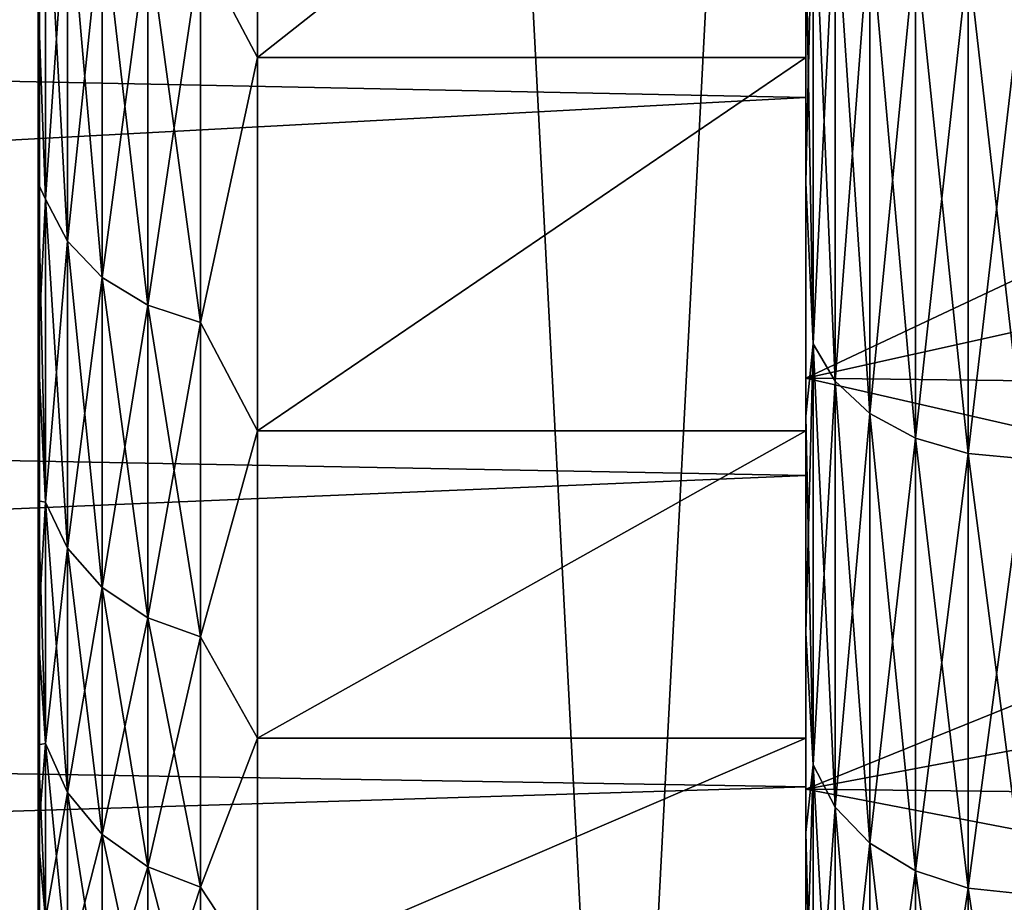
# Model space of a CAD drawing. Header units: metres. Extents: x -109 to 109, y -78 to 121.
# Tile 294 of 656: x -85.217 to -84.319, y 100.369 to 101.173. Entities that reach past the tile are written whole.
import ezdxf

# ---------------------------------------------------------------- set-up
doc = ezdxf.new("R2010")
doc.units = ezdxf.units.M
doc.layers.add('solid_508554_SW0001', color=7, linetype='CONTINUOUS')

msp = doc.modelspace()

# ---------------------------------------------------------------- linework, layer by layer
at = {"layer": 'solid_508554_SW0001'}
for points in [[(-86.160873, 109.825623, -23.301292), (-86.160873, 89.525627, -23.301289), (-85.198685, 89.525627, -22.339108)], [(-86.160873, 109.825623, -23.301292), (-85.198685, 89.525627, -22.339108), (-85.198708, 109.825623, -22.339127)], [(-85.198708, 109.825623, -41.660873), (-85.198685, 89.525627, -41.660892), (-86.160873, 89.525627, -40.698711)], [(-85.198708, 109.825623, -41.660873), (-86.160873, 89.525627, -40.698711), (-86.160873, 109.825623, -40.698708)], [(-85.198708, 109.825623, -22.339127), (-85.198685, 89.525627, -22.339108), (-84.141197, 89.525627, -21.482773)], [(-85.198708, 109.825623, -22.339127), (-84.141197, 89.525627, -21.482773), (-84.141228, 109.825623, -21.482794)], [(-84.141228, 109.825623, -42.517204), (-85.198685, 89.525627, -41.660892), (-85.198708, 109.825623, -41.660873)], [(-84.141228, 109.825623, -42.517204), (-84.141197, 89.525627, -42.517227), (-85.198685, 89.525627, -41.660892)], [(-85.051765, 101.237373, -34.788254), (-85, 101.532829, -35.064056), (-85, 101.138824, -34.696083)], [(-85.051765, 101.237373, -29.211746), (-85, 101.138824, -29.303917), (-85, 101.532829, -28.935944)], [(-85, 101.532829, -28.935944), (-85, 101.138824, -29.303917), (-84.5, 101.532822, -28.935944)], [(-85, 101.138824, -34.696083), (-85, 101.532829, -35.064056), (-84.5, 101.532822, -35.064056)], [(-85, 101.138824, -29.303917), (-84.5, 101.138817, -29.303919), (-84.5, 101.532822, -28.935944)], [(-85, 101.138824, -34.696083), (-84.5, 101.532822, -35.064056), (-84.5, 101.138817, -34.696079)], [(-84.5, 101.532822, -35.064056), (-84.5, 101.501289, -35.102856), (-84.5, 101.138817, -34.696079)], [(-84.5, 101.138817, -29.303919), (-84.5, 101.501289, -28.897144), (-84.5, 101.532822, -28.935944)], [(-89.188416, 101.197914, -34.829144), (-84.5, 101.102295, -34.730225), (-84.5, 101.501289, -35.102856)], [(-89.188416, 101.197922, -29.170851), (-84.5, 101.501289, -28.897144), (-84.5, 101.102295, -29.269775)], [(-84.5, 101.138817, -34.696079), (-84.5, 101.501289, -35.102856), (-84.5, 101.102295, -34.730225)], [(-84.5, 101.138817, -29.303919), (-84.5, 101.102295, -29.269775), (-84.5, 101.501289, -28.897144)], [(-85.193237, 101.337517, -29.31189), (-85.199997, 101.192017, -29.543749), (-85.193237, 101.009644, -29.685757)], [(-85.193237, 101.009644, -34.314243), (-85.199997, 101.192024, -34.456253), (-85.193237, 101.337517, -34.68811)], [(-85.193237, 101.337517, -34.68811), (-85.173286, 101.30336, -34.722263), (-85.173286, 100.971321, -34.343647)], [(-85.193237, 101.009644, -34.314243), (-85.193237, 101.337517, -34.68811), (-85.173286, 100.971321, -34.343647)], [(-85.193237, 101.337517, -29.31189), (-85.193237, 101.009644, -29.685757), (-85.173286, 101.30336, -29.277735)], [(-84.49324, 101.315689, -35.531662), (-84.5, 101.251694, -35.415447), (-84.5, 101.024818, -35.217937)], [(-84.49324, 101.315689, -35.531662), (-84.5, 101.024818, -35.217937), (-84.49324, 100.877899, -35.147728)], [(-84.49324, 100.877899, -28.85227), (-84.5, 101.251694, -28.584555), (-84.49324, 101.315689, -28.468338)], [(-84.49324, 101.315689, -28.468338), (-84.473282, 101.286285, -28.430017), (-84.473282, 100.843742, -28.818115)], [(-84.49324, 100.877899, -28.85227), (-84.49324, 101.315689, -28.468338), (-84.473282, 100.843742, -28.818115)], [(-84.49324, 101.315689, -35.531662), (-84.49324, 100.877899, -35.147728), (-84.473282, 101.286285, -35.569981)], [(-85.193237, 101.009644, -29.685757), (-85.173286, 100.971321, -29.656351), (-85.173286, 101.30336, -29.277735)], [(-85.173286, 101.30336, -34.722263), (-85.141495, 101.274025, -34.751598), (-85.141495, 100.938416, -34.3689)], [(-85.173286, 100.971321, -34.343647), (-85.173286, 101.30336, -34.722263), (-85.141495, 100.938416, -34.3689)], [(-85.173286, 101.30336, -29.277735), (-85.173286, 100.971321, -29.656351), (-85.141495, 101.274025, -29.248402)], [(-84.5, 101.280403, -35.374348), (-84.5, 100.846489, -34.969105), (-84.5, 101.251694, -35.415447)], [(-84.5, 101.280403, -28.625652), (-84.5, 101.251694, -28.584555), (-84.5, 101.024811, -28.782063)], [(-84.5, 100.846489, -29.030897), (-84.5, 101.280403, -28.625652), (-84.5, 101.024811, -28.782063)], [(-83.599998, 101.270432, -28.633787), (-84.5, 101.280403, -28.625652), (-84.5, 100.846489, -29.030897)], [(-83.599998, 101.046196, -35.169464), (-84.5, 100.846489, -34.969105), (-84.5, 101.280403, -35.374348)], [(-83.599998, 101.270432, -35.366215), (-83.599998, 101.046196, -35.169464), (-84.5, 101.280403, -35.374348)], [(-84.49324, 100.877899, -35.147728), (-84.473282, 100.843742, -35.181885), (-84.473282, 101.286285, -35.569981)], [(-84.473282, 101.286285, -28.430017), (-84.441498, 101.261032, -28.397106), (-84.441498, 100.814407, -28.788782)], [(-84.473282, 100.843742, -28.818115), (-84.473282, 101.286285, -28.430017), (-84.441498, 100.814407, -28.788782)], [(-84.473282, 101.286285, -35.569981), (-84.473282, 100.843742, -35.181885), (-84.441498, 101.261032, -35.602894)], [(-85.173286, 100.971321, -29.656351), (-85.141495, 100.938416, -29.631098), (-85.141495, 101.274025, -29.248402)], [(-85.141495, 101.274025, -34.751598), (-85.100044, 101.251518, -34.774105), (-85.100044, 100.913162, -34.388279)], [(-85.141495, 100.938416, -34.3689), (-85.141495, 101.274025, -34.751598), (-85.100044, 100.913162, -34.388279)], [(-85.141495, 101.274025, -29.248402), (-85.141495, 100.938416, -29.631098), (-85.100044, 101.251518, -29.225893)], [(-83.599998, 101.046196, -28.830536), (-83.599998, 101.270432, -28.633787), (-84.5, 100.846489, -29.030897)], [(-84.473282, 100.843742, -35.181885), (-84.441498, 100.814407, -35.211216), (-84.441498, 101.261032, -35.602894)], [(-84.441498, 101.261032, -28.397106), (-84.400047, 101.241653, -28.371853), (-84.400047, 100.791901, -28.766273)], [(-84.441498, 100.814407, -28.788782), (-84.441498, 101.261032, -28.397106), (-84.400047, 100.791901, -28.766273)], [(-84.441498, 101.261032, -35.602894), (-84.441498, 100.814407, -35.211216), (-84.400047, 101.241653, -35.628147)], [(-85.141495, 100.938416, -29.631098), (-85.100044, 100.913162, -29.611719), (-85.100044, 101.251518, -29.225893)], [(-85.100044, 101.251518, -34.774105), (-85.051765, 101.237373, -34.788254), (-85.051765, 100.897285, -34.400459)], [(-85.100044, 100.913162, -34.388279), (-85.100044, 101.251518, -34.774105), (-85.051765, 100.897285, -34.400459)], [(-85.100044, 101.251518, -29.225893), (-85.100044, 100.913162, -29.611719), (-85.051765, 101.237373, -29.211746)], [(-84.5, 100.846489, -34.969105), (-84.5, 101.024818, -35.217937), (-84.5, 101.251694, -35.415447)], [(-84.49324, 100.877899, -28.85227), (-84.5, 101.024811, -28.782063), (-84.5, 101.251694, -28.584555)], [(-85.100044, 100.913162, -29.611719), (-85.051765, 100.897285, -29.599541), (-85.051765, 101.237373, -29.211746)], [(-85.051765, 100.897285, -34.400459), (-85.051765, 101.237373, -34.788254), (-85, 101.138824, -34.696083)], [(-85.051765, 101.237373, -29.211746), (-85.051765, 100.897285, -29.599541), (-85, 101.138824, -29.303917)], [(-84.441498, 100.814407, -35.211216), (-84.400047, 100.791901, -35.233727), (-84.400047, 101.241653, -35.628147)], [(-84.400047, 101.241653, -28.371853), (-84.351761, 101.229469, -28.355982), (-84.351761, 100.777756, -28.752127)], [(-84.400047, 100.791901, -28.766273), (-84.400047, 101.241653, -28.371853), (-84.351761, 100.777756, -28.752127)], [(-84.400047, 101.241653, -35.628147), (-84.400047, 100.791901, -35.233727), (-84.351761, 101.229469, -35.64402)], [(-84.400047, 100.791901, -35.233727), (-84.351761, 100.777756, -35.247871), (-84.351761, 101.229469, -35.64402)], [(-84.351761, 101.229469, -28.355982), (-84.300003, 101.225327, -28.350574), (-84.300003, 100.772934, -28.747309)], [(-84.351761, 100.777756, -28.752127), (-84.351761, 101.229469, -28.355982), (-84.300003, 100.772934, -28.747309)], [(-84.351761, 101.229469, -35.64402), (-84.351761, 100.777756, -35.247871), (-84.300003, 101.225327, -35.649426)], [(-84.351761, 100.777756, -35.247871), (-84.300003, 100.772934, -35.252689), (-84.300003, 101.225327, -35.649426)], [(-89.27124, 100.84687, -29.571934), (-89.188416, 101.197922, -29.170851), (-84.5, 101.102295, -29.269775)], [(-89.188416, 101.197914, -34.829144), (-89.27124, 100.846863, -34.428062), (-84.5, 101.102295, -34.730225)], [(-85.199997, 101.192024, -34.456253), (-85.199997, 101.023972, -34.247791), (-85.199997, 101.192017, -29.543749)], [(-85.193237, 101.009644, -34.314243), (-85.199997, 101.023972, -34.247791), (-85.199997, 101.192024, -34.456253)], [(-85.199997, 101.023972, -34.247791), (-85.199997, 101.023972, -29.752209), (-85.199997, 101.192017, -29.543749)], [(-85.193237, 101.009644, -29.685757), (-85.199997, 101.192017, -29.543749), (-85.199997, 101.023972, -29.752209)], [(-85.051765, 100.897285, -34.400459), (-85, 101.138824, -34.696083), (-85, 100.798592, -34.277885)], [(-85.051765, 100.897285, -29.599541), (-85, 100.798592, -29.722115), (-85, 101.138824, -29.303917)], [(-85, 101.138824, -29.303917), (-85, 100.798592, -29.722115), (-84.5, 101.138817, -29.303919)], [(-85, 100.798592, -34.277885), (-85, 101.138824, -34.696083), (-84.5, 101.138817, -34.696079)], [(-85, 100.798592, -29.722115), (-84.5, 100.798592, -29.722118), (-84.5, 101.138817, -29.303919)], [(-85, 100.798592, -34.277885), (-84.5, 101.138817, -34.696079), (-84.5, 100.798592, -34.277882)], [(-84.5, 101.138817, -34.696079), (-84.5, 101.102295, -34.730225), (-84.5, 100.798592, -34.277882)], [(-84.5, 100.798592, -29.722118), (-84.5, 101.102295, -29.269775), (-84.5, 101.138817, -29.303919)], [(-89.27124, 100.846863, -34.428062), (-84.5, 100.757759, -34.306732), (-84.5, 101.102295, -34.730225)], [(-89.27124, 100.84687, -29.571934), (-84.5, 101.102295, -29.269775), (-84.5, 100.757759, -29.693266)], [(-84.5, 100.798592, -34.277882), (-84.5, 101.102295, -34.730225), (-84.5, 100.757759, -34.306732)], [(-84.5, 100.798592, -29.722118), (-84.5, 100.757759, -29.693266), (-84.5, 101.102295, -29.269775)], [(-83.599998, 100.835976, -29.042192), (-83.599998, 101.046196, -28.830536), (-84.5, 100.846489, -29.030897)], [(-83.599998, 101.046196, -35.169464), (-83.599998, 100.835976, -34.957809), (-84.5, 100.846489, -34.969105)], [(-85.199997, 100.871231, -34.027878), (-85.199997, 100.871231, -29.972124), (-85.199997, 101.023972, -29.752209)], [(-85.193237, 101.009644, -29.685757), (-85.199997, 101.023972, -29.752209), (-85.199997, 100.871231, -29.972124)], [(-85.199997, 101.023972, -34.247791), (-85.199997, 100.871231, -34.027878), (-85.199997, 101.023972, -29.752209)], [(-85.193237, 100.733376, -33.90078), (-85.199997, 100.871231, -34.027878), (-85.199997, 101.023972, -34.247791)], [(-85.193237, 100.733376, -33.90078), (-85.199997, 101.023972, -34.247791), (-85.193237, 101.009644, -34.314243)], [(-84.5, 100.846489, -34.969105), (-84.5, 100.811989, -35.005413), (-84.5, 101.024818, -35.217937)], [(-84.49324, 100.877899, -35.147728), (-84.5, 101.024818, -35.217937), (-84.5, 100.811989, -35.005413)], [(-84.5, 100.846489, -29.030897), (-84.5, 101.024811, -28.782063), (-84.5, 100.811981, -28.994589)], [(-84.49324, 100.877899, -28.85227), (-84.5, 100.811981, -28.994589), (-84.5, 101.024811, -28.782063)], [(-85.193237, 101.009644, -29.685757), (-85.199997, 100.871231, -29.972124), (-85.193237, 100.733376, -30.099218)], [(-85.193237, 101.009644, -34.314243), (-85.173286, 100.971321, -34.343647), (-85.173286, 100.691544, -33.924931)], [(-85.193237, 100.733376, -33.90078), (-85.193237, 101.009644, -34.314243), (-85.173286, 100.691544, -33.924931)], [(-85.193237, 101.009644, -29.685757), (-85.193237, 100.733376, -30.099218), (-85.173286, 100.971321, -29.656351)], [(-85.193237, 100.733376, -30.099218), (-85.173286, 100.691544, -30.075068), (-85.173286, 100.971321, -29.656351)], [(-85.173286, 100.971321, -34.343647), (-85.141495, 100.938416, -34.3689), (-85.141495, 100.655617, -33.945675)], [(-85.173286, 100.691544, -33.924931), (-85.173286, 100.971321, -34.343647), (-85.141495, 100.655617, -33.945675)], [(-85.173286, 100.971321, -29.656351), (-85.173286, 100.691544, -30.075068), (-85.141495, 100.938416, -29.631098)], [(-85.173286, 100.691544, -30.075068), (-85.141495, 100.655617, -30.054327), (-85.141495, 100.938416, -29.631098)], [(-85.141495, 100.938416, -34.3689), (-85.100044, 100.913162, -34.388279), (-85.100044, 100.628052, -33.96159)], [(-85.141495, 100.655617, -33.945675), (-85.141495, 100.938416, -34.3689), (-85.100044, 100.628052, -33.96159)], [(-85.141495, 100.938416, -29.631098), (-85.141495, 100.655617, -30.054327), (-85.100044, 100.913162, -29.611719)], [(-85.141495, 100.655617, -30.054327), (-85.100044, 100.628052, -30.03841), (-85.100044, 100.913162, -29.611719)], [(-85.100044, 100.913162, -34.388279), (-85.051765, 100.897285, -34.400459), (-85.051765, 100.610725, -33.971592)], [(-85.100044, 100.628052, -33.96159), (-85.100044, 100.913162, -34.388279), (-85.051765, 100.610725, -33.971592)], [(-85.100044, 100.913162, -29.611719), (-85.100044, 100.628052, -30.03841), (-85.051765, 100.897285, -29.599541)], [(-85.100044, 100.628052, -30.03841), (-85.051765, 100.610725, -30.028408), (-85.051765, 100.897285, -29.599541)], [(-85.051765, 100.610725, -33.971592), (-85.051765, 100.897285, -34.400459), (-85, 100.798592, -34.277885)], [(-85.051765, 100.897285, -29.599541), (-85.051765, 100.610725, -30.028408), (-85, 100.798592, -29.722115)], [(-84.49324, 100.877899, -35.147728), (-84.5, 100.811989, -35.005413), (-84.5, 100.614204, -34.778889)], [(-84.49324, 100.877899, -35.147728), (-84.5, 100.614204, -34.778889), (-84.49324, 100.493965, -34.709938)], [(-84.49324, 100.493965, -29.290062), (-84.5, 100.811981, -28.994589), (-84.49324, 100.877899, -28.85227)], [(-84.49324, 100.877899, -28.85227), (-84.473282, 100.843742, -28.818115), (-84.473282, 100.455643, -29.260656)], [(-84.49324, 100.493965, -29.290062), (-84.49324, 100.877899, -28.85227), (-84.473282, 100.455643, -29.260656)], [(-84.49324, 100.877899, -35.147728), (-84.49324, 100.493965, -34.709938), (-84.473282, 100.843742, -35.181885)], [(-85.199997, 100.734573, -33.797626), (-85.199997, 100.734573, -30.202375), (-85.199997, 100.871231, -29.972124)], [(-85.193237, 100.733376, -30.099218), (-85.199997, 100.871231, -29.972124), (-85.199997, 100.734573, -30.202375)], [(-85.199997, 100.871231, -34.027878), (-85.199997, 100.734573, -33.797626), (-85.199997, 100.871231, -29.972124)], [(-85.193237, 100.733376, -33.90078), (-85.199997, 100.734573, -33.797626), (-85.199997, 100.871231, -34.027878)], [(-89.347313, 100.553818, -30.013409), (-89.27124, 100.84687, -29.571934), (-84.5, 100.757759, -29.693266)], [(-89.27124, 100.846863, -34.428062), (-89.347313, 100.553818, -33.986588), (-84.5, 100.757759, -34.306732)], [(-84.5, 100.846489, -34.969105), (-84.5, 100.471802, -34.508549), (-84.5, 100.811989, -35.005413)], [(-84.5, 100.846489, -29.030897), (-84.5, 100.811981, -28.994589), (-84.5, 100.614204, -29.221115)], [(-84.5, 100.471802, -29.491449), (-84.5, 100.846489, -29.030897), (-84.5, 100.614204, -29.221115)], [(-83.599998, 100.835976, -29.042192), (-84.5, 100.846489, -29.030897), (-84.5, 100.471802, -29.491449)], [(-83.599998, 100.640755, -34.732246), (-84.5, 100.471802, -34.508549), (-84.5, 100.846489, -34.969105)], [(-83.599998, 100.835976, -34.957809), (-83.599998, 100.640755, -34.732246), (-84.5, 100.846489, -34.969105)], [(-84.49324, 100.493965, -34.709938), (-84.473282, 100.455643, -34.739342), (-84.473282, 100.843742, -35.181885)], [(-84.473282, 100.843742, -28.818115), (-84.441498, 100.814407, -28.788782), (-84.441498, 100.422729, -29.235403)], [(-84.473282, 100.455643, -29.260656), (-84.473282, 100.843742, -28.818115), (-84.441498, 100.422729, -29.235403)], [(-84.473282, 100.843742, -35.181885), (-84.473282, 100.455643, -34.739342), (-84.441498, 100.814407, -35.211216)], [(-83.599998, 100.640755, -29.267756), (-83.599998, 100.835976, -29.042192), (-84.5, 100.471802, -29.491449)], [(-84.473282, 100.455643, -34.739342), (-84.441498, 100.422729, -34.764599), (-84.441498, 100.814407, -35.211216)], [(-84.441498, 100.814407, -28.788782), (-84.400047, 100.791901, -28.766273), (-84.400047, 100.397476, -29.216024)], [(-84.441498, 100.422729, -29.235403), (-84.441498, 100.814407, -28.788782), (-84.400047, 100.397476, -29.216024)], [(-84.441498, 100.814407, -35.211216), (-84.441498, 100.422729, -34.764599), (-84.400047, 100.791901, -35.233727)], [(-84.5, 100.471802, -34.508549), (-84.5, 100.614204, -34.778889), (-84.5, 100.811989, -35.005413)], [(-84.49324, 100.493965, -29.290062), (-84.5, 100.614204, -29.221115), (-84.5, 100.811981, -28.994589)], [(-85.051765, 100.610725, -33.971592), (-85, 100.798592, -34.277885), (-85, 100.518478, -33.817257)], [(-85.051765, 100.610725, -30.028408), (-85, 100.518478, -30.182745), (-85, 100.798592, -29.722115)], [(-85, 100.518478, -30.182745), (-84.5, 100.518478, -30.182747), (-84.5, 100.798592, -29.722118)], [(-85, 100.798592, -29.722115), (-85, 100.518478, -30.182745), (-84.5, 100.798592, -29.722118)], [(-85, 100.518478, -33.817257), (-84.5, 100.798592, -34.277882), (-84.5, 100.518478, -33.817253)], [(-85, 100.518478, -33.817257), (-85, 100.798592, -34.277885), (-84.5, 100.798592, -34.277882)], [(-84.5, 100.798592, -34.277882), (-84.5, 100.757759, -34.306732), (-84.5, 100.518478, -33.817253)], [(-84.5, 100.518478, -30.182747), (-84.5, 100.757759, -29.693266), (-84.5, 100.798592, -29.722118)], [(-84.441498, 100.422729, -34.764599), (-84.400047, 100.397476, -34.783974), (-84.400047, 100.791901, -35.233727)], [(-84.400047, 100.791901, -28.766273), (-84.351761, 100.777756, -28.752127), (-84.351761, 100.381607, -29.203846)], [(-84.400047, 100.397476, -29.216024), (-84.400047, 100.791901, -28.766273), (-84.351761, 100.381607, -29.203846)], [(-84.400047, 100.791901, -35.233727), (-84.400047, 100.397476, -34.783974), (-84.351761, 100.777756, -35.247871)], [(-84.400047, 100.397476, -34.783974), (-84.351761, 100.381607, -34.796154), (-84.351761, 100.777756, -35.247871)], [(-84.351761, 100.777756, -28.752127), (-84.300003, 100.772934, -28.747309), (-84.300003, 100.376198, -29.199697)], [(-84.351761, 100.381607, -29.203846), (-84.351761, 100.777756, -28.752127), (-84.300003, 100.376198, -29.199697)], [(-84.351761, 100.777756, -35.247871), (-84.351761, 100.381607, -34.796154), (-84.300003, 100.772934, -35.252689)], [(-84.351761, 100.381607, -34.796154), (-84.300003, 100.376198, -34.800301), (-84.300003, 100.772934, -35.252689)], [(-89.347313, 100.553818, -33.986588), (-84.5, 100.474091, -33.840271), (-84.5, 100.757759, -34.306732)], [(-89.347313, 100.553818, -30.013409), (-84.5, 100.757759, -29.693266), (-84.5, 100.474091, -30.159729)], [(-84.5, 100.518478, -33.817253), (-84.5, 100.757759, -34.306732), (-84.5, 100.474091, -33.840271)], [(-84.5, 100.518478, -30.182747), (-84.5, 100.474091, -30.159729), (-84.5, 100.757759, -29.693266)], [(-85.199997, 100.614693, -33.558208), (-85.199997, 100.614685, -30.441793), (-85.199997, 100.734573, -30.202375)], [(-85.193237, 100.733376, -30.099218), (-85.199997, 100.734573, -30.202375), (-85.199997, 100.614685, -30.441793)], [(-85.199997, 100.734573, -33.797626), (-85.199997, 100.614693, -33.558208), (-85.199997, 100.734573, -30.202375)], [(-85.193237, 100.513443, -33.454796), (-85.199997, 100.614693, -33.558208), (-85.199997, 100.734573, -33.797626)], [(-85.193237, 100.513443, -33.454796), (-85.199997, 100.734573, -33.797626), (-85.193237, 100.733376, -33.90078)], [(-85.193237, 100.733376, -30.099218), (-85.199997, 100.614685, -30.441793), (-85.193237, 100.513443, -30.545206)], [(-85.193237, 100.733376, -33.90078), (-85.173286, 100.691544, -33.924931), (-85.173286, 100.468819, -33.473278)], [(-85.193237, 100.513443, -33.454796), (-85.193237, 100.733376, -33.90078), (-85.173286, 100.468819, -33.473278)], [(-85.193237, 100.733376, -30.099218), (-85.193237, 100.513443, -30.545206), (-85.173286, 100.691544, -30.075068)], [(-85.193237, 100.513443, -30.545206), (-85.173286, 100.468819, -30.52672), (-85.173286, 100.691544, -30.075068)], [(-85.173286, 100.691544, -33.924931), (-85.141495, 100.655617, -33.945675), (-85.141495, 100.430489, -33.489155)], [(-85.173286, 100.468819, -33.473278), (-85.173286, 100.691544, -33.924931), (-85.141495, 100.430489, -33.489155)], [(-85.173286, 100.691544, -30.075068), (-85.173286, 100.468819, -30.52672), (-85.141495, 100.655617, -30.054327)], [(-85.173286, 100.468819, -30.52672), (-85.141495, 100.430489, -30.510845), (-85.141495, 100.655617, -30.054327)], [(-85.141495, 100.655617, -33.945675), (-85.100044, 100.628052, -33.96159), (-85.100044, 100.401085, -33.501335)], [(-85.141495, 100.430489, -33.489155), (-85.141495, 100.655617, -33.945675), (-85.100044, 100.401085, -33.501335)], [(-85.141495, 100.655617, -30.054327), (-85.141495, 100.430489, -30.510845), (-85.100044, 100.628052, -30.03841)], [(-83.599998, 100.461456, -29.50617), (-83.599998, 100.640755, -29.267756), (-84.5, 100.471802, -29.491449)], [(-83.599998, 100.640755, -34.732246), (-83.599998, 100.461456, -34.493832), (-84.5, 100.471802, -34.508549)], [(-85.141495, 100.430489, -30.510845), (-85.100044, 100.401085, -30.498665), (-85.100044, 100.628052, -30.03841)], [(-85.100044, 100.628052, -33.96159), (-85.051765, 100.610725, -33.971592), (-85.051765, 100.382599, -33.508991)], [(-85.100044, 100.401085, -33.501335), (-85.100044, 100.628052, -33.96159), (-85.051765, 100.382599, -33.508991)], [(-85.100044, 100.628052, -30.03841), (-85.100044, 100.401085, -30.498665), (-85.051765, 100.610725, -30.028408)], [(-85.199997, 100.614693, -33.558208), (-85.199997, 100.512199, -33.310841), (-85.199997, 100.614685, -30.441793)], [(-85.193237, 100.513443, -33.454796), (-85.199997, 100.512199, -33.310841), (-85.199997, 100.614693, -33.558208)], [(-85.199997, 100.512199, -33.310841), (-85.199997, 100.512192, -30.689161), (-85.199997, 100.614685, -30.441793)], [(-85.193237, 100.513443, -30.545206), (-85.199997, 100.614685, -30.441793), (-85.199997, 100.512192, -30.689161)], [(-85.100044, 100.401085, -30.498665), (-85.051765, 100.382599, -30.491009), (-85.051765, 100.610725, -30.028408)], [(-85.051765, 100.382599, -33.508991), (-85.051765, 100.610725, -33.971592), (-85, 100.518478, -33.817257)], [(-85.051765, 100.610725, -30.028408), (-85.051765, 100.382599, -30.491009), (-85, 100.518478, -30.182745)], [(-84.5, 100.471802, -34.508549), (-84.5, 100.432381, -34.539406), (-84.5, 100.614204, -34.778889)], [(-84.49324, 100.493965, -34.709938), (-84.5, 100.614204, -34.778889), (-84.5, 100.432381, -34.539406)], [(-84.5, 100.471802, -29.491449), (-84.5, 100.614204, -29.221115), (-84.5, 100.432381, -29.460596)], [(-84.49324, 100.493965, -29.290062), (-84.5, 100.432381, -29.460596), (-84.5, 100.614204, -29.221115)], [(-89.347313, 100.553818, -33.986588), (-89.411507, 100.323318, -33.51424), (-84.5, 100.474091, -33.840271)], [(-89.411507, 100.323318, -30.485758), (-89.347313, 100.553818, -30.013409), (-84.5, 100.474091, -30.159729)], [(-85.051765, 100.382599, -33.508991), (-85, 100.518478, -33.817257), (-85, 100.303696, -33.322773)], [(-85.051765, 100.382599, -30.491009), (-85, 100.303696, -30.677227), (-85, 100.518478, -30.182745)], [(-85, 100.303696, -30.677227), (-84.5, 100.303696, -30.677229), (-84.5, 100.518478, -30.182747)], [(-85, 100.518478, -30.182745), (-85, 100.303696, -30.677227), (-84.5, 100.518478, -30.182747)], [(-85, 100.303696, -33.322773), (-84.5, 100.518478, -33.817253), (-84.5, 100.303696, -33.322769)], [(-85, 100.303696, -33.322773), (-85, 100.518478, -33.817257), (-84.5, 100.518478, -33.817253)], [(-84.5, 100.518478, -33.817253), (-84.5, 100.474091, -33.840271), (-84.5, 100.303696, -33.322769)], [(-84.5, 100.303696, -30.677229), (-84.5, 100.474091, -30.159729), (-84.5, 100.518478, -30.182747)], [(-85.193237, 100.513443, -30.545206), (-85.199997, 100.512192, -30.689161), (-85.199997, 100.427612, -30.943213)], [(-85.193237, 100.513443, -30.545206), (-85.199997, 100.427612, -30.943213), (-85.193237, 100.3536, -31.016083)], [(-85.193237, 100.3536, -32.983917), (-85.199997, 100.512199, -33.310841), (-85.193237, 100.513443, -33.454796)], [(-85.199997, 100.512199, -33.310841), (-85.199997, 100.427612, -33.056789), (-85.199997, 100.512192, -30.689161)], [(-85.193237, 100.3536, -32.983917), (-85.199997, 100.427612, -33.056789), (-85.199997, 100.512199, -33.310841)], [(-85.199997, 100.427612, -33.056789), (-85.199997, 100.427612, -30.943213), (-85.199997, 100.512192, -30.689161)], [(-85.193237, 100.513443, -33.454796), (-85.173286, 100.468819, -33.473278), (-85.173286, 100.306946, -32.996418)], [(-85.193237, 100.3536, -32.983917), (-85.193237, 100.513443, -33.454796), (-85.173286, 100.306946, -32.996418)], [(-85.193237, 100.513443, -30.545206), (-85.193237, 100.3536, -31.016083), (-85.173286, 100.468819, -30.52672)], [(-84.49324, 100.493965, -34.709938), (-84.5, 100.432381, -34.539406), (-84.5, 100.267334, -34.288063)], [(-84.49324, 100.493965, -34.709938), (-84.5, 100.267334, -34.288063), (-84.49324, 100.170464, -34.22578)], [(-84.49324, 100.170464, -29.77422), (-84.5, 100.432381, -29.460596), (-84.49324, 100.493965, -29.290062)], [(-84.49324, 100.493965, -29.290062), (-84.473282, 100.455643, -29.260656), (-84.473282, 100.128632, -29.750069)], [(-84.49324, 100.170464, -29.77422), (-84.49324, 100.493965, -29.290062), (-84.473282, 100.128632, -29.750069)], [(-84.49324, 100.493965, -34.709938), (-84.49324, 100.170464, -34.22578), (-84.473282, 100.455643, -34.739342)], [(-89.411507, 100.323318, -33.51424), (-84.5, 100.256584, -33.339527), (-84.5, 100.474091, -33.840271)], [(-89.411507, 100.323318, -30.485758), (-84.5, 100.474091, -30.159729), (-84.5, 100.256584, -30.660473)], [(-84.5, 100.303696, -33.322769), (-84.5, 100.474091, -33.840271), (-84.5, 100.256584, -33.339527)], [(-84.5, 100.303696, -30.677229), (-84.5, 100.256584, -30.660473), (-84.5, 100.474091, -30.159729)], [(-84.5, 100.471802, -34.508549), (-84.5, 100.163315, -34.001266), (-84.5, 100.432381, -34.539406)], [(-84.5, 100.471802, -29.491449), (-84.5, 100.432381, -29.460596), (-84.5, 100.267334, -29.711941)], [(-84.5, 100.163315, -29.998734), (-84.5, 100.471802, -29.491449), (-84.5, 100.267334, -29.711941)], [(-83.599998, 100.461456, -29.50617), (-84.5, 100.471802, -29.491449), (-84.5, 100.163315, -29.998734)], [(-83.599998, 100.298912, -34.243683), (-84.5, 100.163315, -34.001266), (-84.5, 100.471802, -34.508549)], [(-83.599998, 100.461456, -34.493832), (-83.599998, 100.298912, -34.243683), (-84.5, 100.471802, -34.508549)], [(-85.193237, 100.3536, -31.016083), (-85.173286, 100.306946, -31.003582), (-85.173286, 100.468819, -30.52672)], [(-85.173286, 100.468819, -33.473278), (-85.141495, 100.430489, -33.489155), (-85.141495, 100.266876, -33.007156)], [(-85.173286, 100.306946, -32.996418), (-85.173286, 100.468819, -33.473278), (-85.141495, 100.266876, -33.007156)], [(-85.173286, 100.468819, -30.52672), (-85.173286, 100.306946, -31.003582), (-85.141495, 100.430489, -30.510845)], [(-83.599998, 100.298912, -29.756317), (-83.599998, 100.461456, -29.50617), (-84.5, 100.163315, -29.998734)], [(-84.49324, 100.170464, -34.22578), (-84.473282, 100.128632, -34.249931), (-84.473282, 100.455643, -34.739342)], [(-84.473282, 100.455643, -29.260656), (-84.441498, 100.422729, -29.235403), (-84.441498, 100.092705, -29.729326)], [(-84.473282, 100.128632, -29.750069), (-84.473282, 100.455643, -29.260656), (-84.441498, 100.092705, -29.729326)], [(-84.473282, 100.455643, -34.739342), (-84.473282, 100.128632, -34.249931), (-84.441498, 100.422729, -34.764599)], [(-85.199997, 100.361374, -32.797344), (-85.199997, 100.361374, -31.202658), (-85.199997, 100.427612, -30.943213)], [(-85.193237, 100.3536, -31.016083), (-85.199997, 100.427612, -30.943213), (-85.199997, 100.361374, -31.202658)], [(-85.199997, 100.427612, -33.056789), (-85.199997, 100.361374, -32.797344), (-85.199997, 100.427612, -30.943213)], [(-85.193237, 100.3536, -32.983917), (-85.199997, 100.361374, -32.797344), (-85.199997, 100.427612, -33.056789)], [(-85.173286, 100.306946, -31.003582), (-85.141495, 100.266876, -30.992846), (-85.141495, 100.430489, -30.510845)], [(-85.141495, 100.430489, -33.489155), (-85.100044, 100.401085, -33.501335), (-85.100044, 100.23613, -33.015392)], [(-85.141495, 100.266876, -33.007156), (-85.141495, 100.430489, -33.489155), (-85.100044, 100.23613, -33.015392)], [(-85.141495, 100.430489, -30.510845), (-85.141495, 100.266876, -30.992846), (-85.100044, 100.401085, -30.498665)], [(-84.5, 100.163315, -34.001266), (-84.5, 100.267334, -34.288063), (-84.5, 100.432381, -34.539406)], [(-84.49324, 100.170464, -29.77422), (-84.5, 100.267334, -29.711941), (-84.5, 100.432381, -29.460596)], [(-84.473282, 100.128632, -34.249931), (-84.441498, 100.092705, -34.270672), (-84.441498, 100.422729, -34.764599)], [(-84.441498, 100.422729, -29.235403), (-84.400047, 100.397476, -29.216024), (-84.400047, 100.06514, -29.713411)], [(-84.441498, 100.092705, -29.729326), (-84.441498, 100.422729, -29.235403), (-84.400047, 100.06514, -29.713411)], [(-84.441498, 100.422729, -34.764599), (-84.441498, 100.092705, -34.270672), (-84.400047, 100.397476, -34.783974)], [(-85.141495, 100.266876, -30.992846), (-85.100044, 100.23613, -30.984606), (-85.100044, 100.401085, -30.498665)], [(-85.100044, 100.401085, -33.501335), (-85.051765, 100.382599, -33.508991), (-85.051765, 100.216805, -33.020573)], [(-85.100044, 100.23613, -33.015392), (-85.100044, 100.401085, -33.501335), (-85.051765, 100.216805, -33.020573)], [(-85.100044, 100.401085, -30.498665), (-85.100044, 100.23613, -30.984606), (-85.051765, 100.382599, -30.491009)], [(-84.441498, 100.092705, -34.270672), (-84.400047, 100.06514, -34.286591), (-84.400047, 100.397476, -34.783974)], [(-84.400047, 100.397476, -29.216024), (-84.351761, 100.381607, -29.203846), (-84.351761, 100.047813, -29.703407)], [(-84.400047, 100.06514, -29.713411), (-84.400047, 100.397476, -29.216024), (-84.351761, 100.047813, -29.703407)], [(-84.400047, 100.397476, -34.783974), (-84.400047, 100.06514, -34.286591), (-84.351761, 100.381607, -34.796154)], [(-85.100044, 100.23613, -30.984606), (-85.051765, 100.216805, -30.979429), (-85.051765, 100.382599, -30.491009)], [(-85.051765, 100.216805, -33.020573), (-85.051765, 100.382599, -33.508991), (-85, 100.303696, -33.322773)], [(-85.051765, 100.382599, -30.491009), (-85.051765, 100.216805, -30.979429), (-85, 100.303696, -30.677227)], [(-84.400047, 100.06514, -34.286591), (-84.351761, 100.047813, -34.296593), (-84.351761, 100.381607, -34.796154)], [(-84.351761, 100.381607, -29.203846), (-84.300003, 100.376198, -29.199697), (-84.300003, 100.041908, -29.700001)], [(-84.351761, 100.047813, -29.703407), (-84.351761, 100.381607, -29.203846), (-84.300003, 100.041908, -29.700001)], [(-84.351761, 100.381607, -34.796154), (-84.351761, 100.047813, -34.296593), (-84.300003, 100.376198, -34.800301)], [(-84.351761, 100.047813, -34.296593), (-84.300003, 100.041908, -34.299999), (-84.300003, 100.376198, -34.800301)]]:
    msp.add_3dface(points, dxfattribs=at)

doc.saveas('drawing.dxf')
